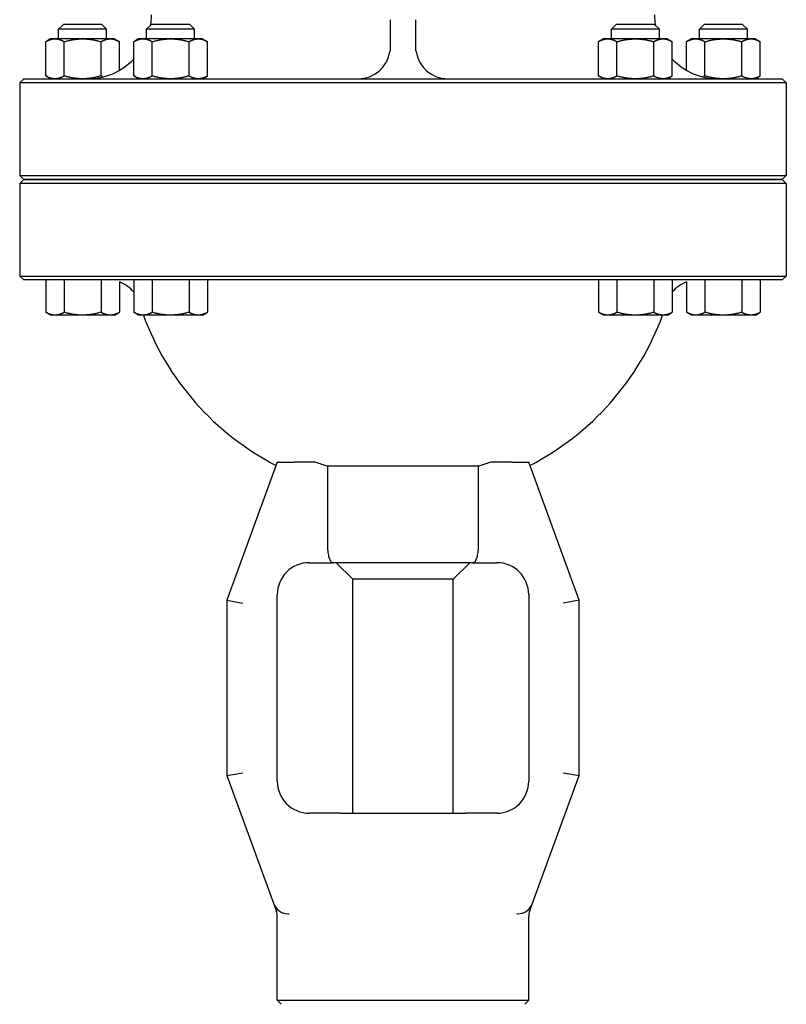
# Model space of a CAD drawing. Header units: inches. Extents: x 24 to 1128, y -69 to 748.
# Tile 604 of 656: x 596 to 602, y 670 to 678. Entities that reach past the tile are written whole.
import ezdxf

# ---------------------------------------------------------------- set-up
doc = ezdxf.new("R2010")
doc.units = ezdxf.units.IN
doc.header["$LTSCALE"] = 32
doc.header["$MEASUREMENT"] = 0
doc.layers.add('Visible (ANSI)', color=7, linetype='Continuous', lineweight=30)

msp = doc.modelspace()

# ---------------------------------------------------------------- linework, layer by layer
at = {"layer": 'Visible (ANSI)'}
for p, q in [((596.37251, 677.88113), (596.33526, 677.84388)), ((596.67301, 677.88113), (596.37251, 677.88113)), ((596.67301, 677.88113), (596.71026, 677.84388)), ((597.06149, 677.88113), (597.02424, 677.84388)), ((597.36199, 677.88113), (597.06149, 677.88113)), ((597.36199, 677.88113), (597.39924, 677.84388)), ((598.93063, 677.91853), (598.93063, 677.70593)), ((599.13063, 677.70593), (599.13063, 677.91853)), ((600.69928, 677.88113), (600.66203, 677.84388)), ((600.99978, 677.88113), (600.69928, 677.88113)), ((600.99978, 677.88113), (601.03703, 677.84388)), ((601.38826, 677.88113), (601.35101, 677.84388)), ((601.68876, 677.88113), (601.38826, 677.88113)), ((601.68876, 677.88113), (601.72601, 677.84388)), ((596.71026, 677.84388), (596.33526, 677.84388)), ((596.33526, 677.76843), (596.33526, 677.84388)), ((596.71026, 677.76843), (596.71026, 677.84388)), ((597.39924, 677.84388), (597.02424, 677.84388)), ((597.02424, 677.76843), (597.02424, 677.84388)), ((597.39924, 677.76843), (597.39924, 677.84388)), ((601.03703, 677.84388), (600.66203, 677.84388)), ((600.66203, 677.76843), (600.66203, 677.84388)), ((601.03703, 677.76843), (601.03703, 677.84388)), ((601.72601, 677.84388), (601.35101, 677.84388)), ((601.35101, 677.76843), (601.35101, 677.84388)), ((601.72601, 677.76843), (601.72601, 677.84388)), ((596.27276, 677.76843), (596.23408, 677.7461)), ((596.23408, 677.47826), (596.23408, 677.7461)), ((596.30625, 677.76843), (596.27276, 677.76843)), ((596.52276, 677.76843), (596.30625, 677.76843)), ((596.37842, 677.47826), (596.37842, 677.7461)), ((596.73927, 677.76843), (596.52276, 677.76843)), ((596.6671, 677.47826), (596.6671, 677.7461)), ((596.77276, 677.76843), (596.73927, 677.76843)), ((596.77276, 677.76843), (596.81143, 677.7461)), ((596.81143, 677.52252), (596.81143, 677.7461)), ((596.96174, 677.76843), (596.92306, 677.7461)), ((596.92306, 677.47826), (596.92306, 677.7461)), ((596.99523, 677.76843), (596.96174, 677.76843)), ((597.21174, 677.76843), (596.99523, 677.76843)), ((597.0674, 677.47826), (597.0674, 677.7461)), ((597.42824, 677.76843), (597.21174, 677.76843)), ((597.35607, 677.47826), (597.35607, 677.7461)), ((597.46174, 677.76843), (597.42824, 677.76843)), ((597.46174, 677.76843), (597.50041, 677.7461)), ((597.50041, 677.47826), (597.50041, 677.7461)), ((600.59953, 677.76843), (600.56086, 677.7461)), ((600.56086, 677.47826), (600.56086, 677.7461)), ((600.63302, 677.76843), (600.59953, 677.76843)), ((600.84953, 677.76843), (600.63302, 677.76843)), ((600.70519, 677.47826), (600.70519, 677.7461)), ((601.06604, 677.76843), (600.84953, 677.76843)), ((600.99387, 677.47826), (600.99387, 677.7461)), ((601.09953, 677.76843), (601.06604, 677.76843)), ((601.09953, 677.76843), (601.13821, 677.7461)), ((601.13821, 677.47826), (601.13821, 677.7461)), ((601.28851, 677.76843), (601.24983, 677.7461)), ((601.24983, 677.52252), (601.24983, 677.7461)), ((601.322, 677.76843), (601.28851, 677.76843)), ((601.53851, 677.76843), (601.322, 677.76843)), ((601.39417, 677.47826), (601.39417, 677.7461)), ((601.75501, 677.76843), (601.53851, 677.76843)), ((601.68284, 677.47826), (601.68284, 677.7461)), ((601.78851, 677.76843), (601.75501, 677.76843)), ((601.78851, 677.76843), (601.82718, 677.7461)), ((601.82718, 677.47826), (601.82718, 677.7461)), ((596.06188, 677.45593), (596.03063, 677.42468)), ((596.08843, 677.42468), (596.03063, 677.42468)), ((596.03063, 677.42468), (596.03063, 676.69978)), ((596.06188, 677.45593), (596.11952, 677.45593)), ((597.65312, 677.42468), (596.08843, 677.42468)), ((596.11952, 677.45593), (597.65598, 677.45593)), ((596.27276, 677.45593), (596.23408, 677.47826)), ((596.96174, 677.45593), (596.92306, 677.47826)), ((597.46174, 677.45593), (597.50041, 677.47826)), ((600.40814, 677.42468), (597.65312, 677.42468)), ((597.65598, 677.45593), (600.40528, 677.45593)), ((600.40528, 677.45593), (601.94175, 677.45593)), ((601.97284, 677.42468), (600.40814, 677.42468)), ((600.59953, 677.45593), (600.56086, 677.47826)), ((601.09953, 677.45593), (601.13821, 677.47826)), ((601.78851, 677.45593), (601.82718, 677.47826)), ((601.94175, 677.45593), (601.99938, 677.45593)), ((602.03063, 677.42468), (601.97284, 677.42468)), ((601.99938, 677.45593), (602.03063, 677.42468)), ((602.03063, 677.42468), (602.03063, 676.69978)), ((596.03063, 676.69978), (596.08843, 676.69978)), ((596.06188, 676.66853), (596.03063, 676.69978)), ((596.06188, 676.66853), (596.03063, 676.63728)), ((596.11952, 676.66853), (596.06188, 676.66853)), ((596.06188, 676.66853), (596.11952, 676.66853)), ((596.08843, 676.69978), (597.65312, 676.69978)), ((597.65598, 676.66853), (596.11952, 676.66853)), ((596.11952, 676.66853), (597.65598, 676.66853)), ((597.65312, 676.69978), (600.40814, 676.69978)), ((600.40528, 676.66853), (597.65598, 676.66853)), ((597.65598, 676.66853), (600.40528, 676.66853)), ((601.94175, 676.66853), (600.40528, 676.66853)), ((600.40528, 676.66853), (601.94175, 676.66853)), ((600.40814, 676.69978), (601.97284, 676.69978)), ((601.99938, 676.66853), (601.94175, 676.66853)), ((601.94175, 676.66853), (601.99938, 676.66853)), ((601.97284, 676.69978), (602.03063, 676.69978)), ((601.99938, 676.66853), (602.03063, 676.69978)), ((601.99938, 676.66853), (602.03063, 676.63728)), ((596.08843, 676.63728), (596.03063, 676.63728)), ((596.03063, 676.63728), (596.03063, 675.91238)), ((597.65312, 676.63728), (596.08843, 676.63728)), ((600.40814, 676.63728), (597.65312, 676.63728)), ((601.97284, 676.63728), (600.40814, 676.63728)), ((602.03063, 676.63728), (601.97284, 676.63728)), ((602.03063, 676.63728), (602.03063, 675.91238)), ((596.03063, 675.91238), (596.08843, 675.91238)), ((596.06188, 675.88113), (596.03063, 675.91238)), ((596.11952, 675.88113), (596.06188, 675.88113)), ((596.08843, 675.91238), (597.65312, 675.91238)), ((597.65598, 675.88113), (596.11952, 675.88113)), ((596.23408, 675.88113), (596.23408, 675.62846)), ((596.37842, 675.88113), (596.37842, 675.62846)), ((596.6671, 675.88113), (596.6671, 675.62846)), ((596.92306, 675.88113), (596.92306, 675.62846)), ((597.0674, 675.88113), (597.0674, 675.62846)), ((597.35607, 675.88113), (597.35607, 675.62846)), ((597.50041, 675.88113), (597.50041, 675.62846)), ((597.65312, 675.91238), (600.40814, 675.91238)), ((600.40528, 675.88113), (597.65598, 675.88113)), ((601.94175, 675.88113), (600.40528, 675.88113)), ((600.40814, 675.91238), (601.97284, 675.91238)), ((600.56086, 675.88113), (600.56086, 675.62846)), ((600.70519, 675.88113), (600.70519, 675.62846)), ((600.99387, 675.88113), (600.99387, 675.62846)), ((601.13821, 675.88113), (601.13821, 675.62846)), ((601.39417, 675.88113), (601.39417, 675.62846)), ((601.68284, 675.88113), (601.68284, 675.62846)), ((601.82718, 675.88113), (601.82718, 675.62846)), ((601.99938, 675.88113), (601.94175, 675.88113)), ((601.97284, 675.91238), (602.03063, 675.91238)), ((601.99938, 675.88113), (602.03063, 675.91238)), ((596.81143, 675.86602), (596.81143, 675.62846)), ((601.24983, 675.86602), (601.24983, 675.62846)), ((596.27276, 675.60613), (596.23408, 675.62846)), ((596.30625, 675.60613), (596.27276, 675.60613)), ((596.52276, 675.60613), (596.30625, 675.60613)), ((596.73927, 675.60613), (596.52276, 675.60613)), ((596.77276, 675.60613), (596.73927, 675.60613)), ((596.77276, 675.60613), (596.81143, 675.62846)), ((596.96174, 675.60613), (596.92306, 675.62846)), ((596.99523, 675.60613), (596.96174, 675.60613)), ((597.21174, 675.60613), (596.99523, 675.60613)), ((597.42824, 675.60613), (597.21174, 675.60613)), ((597.46174, 675.60613), (597.42824, 675.60613)), ((597.46174, 675.60613), (597.50041, 675.62846)), ((600.59953, 675.60613), (600.56086, 675.62846)), ((600.63302, 675.60613), (600.59953, 675.60613)), ((600.84953, 675.60613), (600.63302, 675.60613)), ((601.06604, 675.60613), (600.84953, 675.60613)), ((601.09953, 675.60613), (601.06604, 675.60613)), ((601.09953, 675.60613), (601.13821, 675.62846)), ((601.28851, 675.60613), (601.24983, 675.62846)), ((601.322, 675.60613), (601.28851, 675.60613)), ((601.53851, 675.60613), (601.322, 675.60613)), ((601.75501, 675.60613), (601.53851, 675.60613)), ((601.78851, 675.60613), (601.75501, 675.60613)), ((601.78851, 675.60613), (601.82718, 675.62846)), ((598.04638, 674.45593), (597.65268, 673.37425)), ((598.04638, 674.45593), (598.1794, 674.45593)), ((598.34673, 674.45593), (598.1794, 674.45593)), ((598.44008, 674.42484), (598.44008, 673.79353)), ((599.62118, 674.42484), (598.44008, 674.42484)), ((599.62118, 673.79353), (599.62118, 674.42484)), ((599.88186, 674.45593), (599.71454, 674.45593)), ((599.88186, 674.45593), (600.01488, 674.45593)), ((600.40859, 673.37425), (600.01488, 674.45593)), ((598.29638, 673.66853), (598.48333, 673.66853)), ((599.57793, 673.66853), (598.48333, 673.66853)), ((598.63693, 673.53924), (598.50764, 673.66853)), ((599.42433, 673.53924), (599.55362, 673.66853)), ((599.57793, 673.66853), (599.76488, 673.66853)), ((599.42433, 673.53924), (598.63693, 673.53924)), ((598.63693, 671.7079), (598.63693, 673.53924)), ((599.42433, 671.7079), (599.42433, 673.53924)), ((598.04638, 671.9579), (598.04638, 673.41853)), ((600.01488, 673.41853), (600.01488, 671.9579)), ((597.65268, 673.37425), (597.77768, 673.35221)), ((597.65268, 673.37425), (597.65268, 672.00218)), ((600.40859, 673.37425), (600.28359, 673.35221)), ((600.40859, 672.00218), (600.40859, 673.37425)), ((597.65268, 672.00218), (597.77768, 672.02422)), ((600.28359, 672.02422), (600.40859, 672.00218)), ((597.65268, 672.00218), (598.01645, 671.00275)), ((600.04482, 671.00275), (600.40859, 672.00218)), ((598.39979, 671.7079), (598.29638, 671.7079)), ((598.54197, 671.7079), (598.39979, 671.7079)), ((598.54197, 671.7079), (599.5193, 671.7079)), ((599.66148, 671.7079), (599.5193, 671.7079)), ((599.76488, 671.7079), (599.66148, 671.7079)), ((598.01645, 671.00275), (598.04006, 670.93786)), ((600.0212, 670.93786), (600.04482, 671.00275)), ((598.04638, 670.24309), (598.04638, 670.89846)), ((598.13391, 670.9205), (598.14088, 670.9205)), ((599.92039, 670.9205), (599.92736, 670.9205)), ((600.01488, 670.24309), (600.01488, 670.89846)), ((598.04638, 670.24309), (600.01488, 670.24309)), ((598.07763, 670.21184), (598.04638, 670.24309)), ((599.98363, 670.21184), (600.01488, 670.24309))]:
    msp.add_line(p, q, dxfattribs=at)
for centre, radius, start, end in [((596.56213, 677.95593), 0.5, 350.709763, 0), ((601.49914, 677.95593), 0.5, 180, 189.290237), ((598.68063, 677.70593), 0.25, 270, 351.395888), ((599.38063, 677.70593), 0.25, 188.604112, 270), ((596.56213, 677.95593), 0.5, 270, 316.208453), ((601.49914, 677.95593), 0.5, 223.791547, 270), ((596.72585, 675.63113), 0.25, 37.923408, 69.98119), ((601.33541, 675.63113), 0.25, 110.01881, 142.076592), ((599.03063, 676.35357), 2.16535, 200.192895, 242.680684), ((599.03063, 676.35357), 2.16535, 297.319316, 339.807105), ((599.03063, 676.35357), 2.01712, 250.180879, 252.976134), ((599.03063, 676.35357), 2.01712, 287.023866, 289.819121), ((598.29638, 673.41853), 0.25, 90, 180), ((599.76488, 673.41853), 0.25, 0, 90), ((598.29638, 671.9579), 0.25, 180, 270), ((599.76488, 671.9579), 0.25, 270, 0), ((598.13391, 671.0455), 0.125, 200, 270), ((599.92736, 671.0455), 0.125, 270, 340), ((597.92138, 670.89846), 0.125, 0, 20), ((600.13988, 670.89846), 0.125, 160, 180)]:
    msp.add_arc(centre, radius, start, end, dxfattribs=at)
for points, weights in [([(596.23408, 677.7461), (596.27276, 677.76843), (596.30625, 677.76843)], [1.01001874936, 1.04314139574, 1]), ([(596.30625, 677.76843), (596.33975, 677.76843), (596.37842, 677.7461)], [1, 1.04314139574, 1.01001874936]), ([(596.37842, 677.7461), (596.45577, 677.76843), (596.52276, 677.76843)], [1.01001874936, 1.04314139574, 1]), ([(596.52276, 677.76843), (596.58975, 677.76843), (596.6671, 677.7461)], [1, 1.04314139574, 1.01001874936]), ([(596.6671, 677.7461), (596.70577, 677.76843), (596.73927, 677.76843)], [1.01001874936, 1.04314139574, 1]), ([(596.73927, 677.76843), (596.77276, 677.76843), (596.81143, 677.7461)], [1, 1.04314139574, 1.01001874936]), ([(596.92306, 677.7461), (596.96174, 677.76843), (596.99523, 677.76843)], [1.01001874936, 1.04314139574, 1]), ([(596.99523, 677.76843), (597.02872, 677.76843), (597.0674, 677.7461)], [1, 1.04314139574, 1.01001874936]), ([(597.0674, 677.7461), (597.14475, 677.76843), (597.21174, 677.76843)], [1.01001874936, 1.04314139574, 1]), ([(597.21174, 677.76843), (597.27872, 677.76843), (597.35607, 677.7461)], [1, 1.04314139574, 1.01001874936]), ([(597.35607, 677.7461), (597.39475, 677.76843), (597.42824, 677.76843)], [1.01001874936, 1.04314139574, 1]), ([(597.42824, 677.76843), (597.46174, 677.76843), (597.50041, 677.7461)], [1, 1.04314139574, 1.01001874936]), ([(600.56086, 677.7461), (600.59953, 677.76843), (600.63302, 677.76843)], [1.01001874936, 1.04314139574, 1]), ([(600.63302, 677.76843), (600.66652, 677.76843), (600.70519, 677.7461)], [1, 1.04314139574, 1.01001874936]), ([(600.70519, 677.7461), (600.78254, 677.76843), (600.84953, 677.76843)], [1.01001874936, 1.04314139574, 1]), ([(600.84953, 677.76843), (600.91652, 677.76843), (600.99387, 677.7461)], [1, 1.04314139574, 1.01001874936]), ([(600.99387, 677.7461), (601.03254, 677.76843), (601.06604, 677.76843)], [1.01001874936, 1.04314139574, 1]), ([(601.06604, 677.76843), (601.09953, 677.76843), (601.13821, 677.7461)], [1, 1.04314139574, 1.01001874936]), ([(601.24983, 677.7461), (601.28851, 677.76843), (601.322, 677.76843)], [1.01001874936, 1.04314139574, 1]), ([(601.322, 677.76843), (601.35549, 677.76843), (601.39417, 677.7461)], [1, 1.04314139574, 1.01001874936]), ([(601.39417, 677.7461), (601.47152, 677.76843), (601.53851, 677.76843)], [1.01001874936, 1.04314139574, 1]), ([(601.53851, 677.76843), (601.60549, 677.76843), (601.68284, 677.7461)], [1, 1.04314139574, 1.01001874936]), ([(601.68284, 677.7461), (601.72152, 677.76843), (601.75501, 677.76843)], [1.01001874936, 1.04314139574, 1]), ([(601.75501, 677.76843), (601.78851, 677.76843), (601.82718, 677.7461)], [1, 1.04314139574, 1.01001874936]), ([(596.30625, 677.45593), (596.27276, 677.45593), (596.23408, 677.47826)], [1, 1.04314139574, 1.01001874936]), ([(596.37842, 677.47826), (596.33975, 677.45593), (596.30625, 677.45593)], [1.01001874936, 1.04314139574, 1]), ([(596.52276, 677.45593), (596.45577, 677.45593), (596.37842, 677.47826)], [1, 1.04314139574, 1.01001874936]), ([(596.6671, 677.47826), (596.58975, 677.45593), (596.52276, 677.45593)], [1.01001874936, 1.04314139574, 1]), ([(596.68179, 677.47046), (596.67462, 677.47392), (596.6671, 677.47826)], [1.01983175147, 1.01629387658, 1.01001874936]), ([(596.99523, 677.45593), (596.96174, 677.45593), (596.92306, 677.47826)], [1, 1.04314139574, 1.01001874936]), ([(597.0674, 677.47826), (597.02872, 677.45593), (596.99523, 677.45593)], [1.01001874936, 1.04314139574, 1]), ([(597.21174, 677.45593), (597.14475, 677.45593), (597.0674, 677.47826)], [1, 1.04314139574, 1.01001874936]), ([(597.35607, 677.47826), (597.27872, 677.45593), (597.21174, 677.45593)], [1.01001874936, 1.04314139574, 1]), ([(597.42824, 677.45593), (597.39475, 677.45593), (597.35607, 677.47826)], [1, 1.04314139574, 1.01001874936]), ([(597.50041, 677.47826), (597.46174, 677.45593), (597.42824, 677.45593)], [1.01001874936, 1.04314139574, 1]), ([(600.63302, 677.45593), (600.59953, 677.45593), (600.56086, 677.47826)], [1, 1.04314139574, 1.01001874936]), ([(600.70519, 677.47826), (600.66652, 677.45593), (600.63302, 677.45593)], [1.01001874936, 1.04314139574, 1]), ([(600.84953, 677.45593), (600.78254, 677.45593), (600.70519, 677.47826)], [1, 1.04314139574, 1.01001874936]), ([(600.99387, 677.47826), (600.91652, 677.45593), (600.84953, 677.45593)], [1.01001874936, 1.04314139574, 1]), ([(601.06604, 677.45593), (601.03254, 677.45593), (600.99387, 677.47826)], [1, 1.04314139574, 1.01001874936]), ([(601.13821, 677.47826), (601.09953, 677.45593), (601.06604, 677.45593)], [1.01001874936, 1.04314139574, 1]), ([(601.39417, 677.47826), (601.38665, 677.47392), (601.37948, 677.47046)], [1.01001874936, 1.01629387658, 1.01983175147]), ([(601.53851, 677.45593), (601.47152, 677.45593), (601.39417, 677.47826)], [1, 1.04314139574, 1.01001874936]), ([(601.68284, 677.47826), (601.60549, 677.45593), (601.53851, 677.45593)], [1.01001874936, 1.04314139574, 1]), ([(601.75501, 677.45593), (601.72152, 677.45593), (601.68284, 677.47826)], [1, 1.04314139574, 1.01001874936]), ([(601.82718, 677.47826), (601.78851, 677.45593), (601.75501, 677.45593)], [1.01001874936, 1.04314139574, 1]), ([(596.30625, 675.60613), (596.27276, 675.60613), (596.23408, 675.62846)], [1, 1.04314139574, 1.01001874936]), ([(596.37842, 675.62846), (596.33975, 675.60613), (596.30625, 675.60613)], [1.01001874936, 1.04314139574, 1]), ([(596.52276, 675.60613), (596.45577, 675.60613), (596.37842, 675.62846)], [1, 1.04314139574, 1.01001874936]), ([(596.6671, 675.62846), (596.58975, 675.60613), (596.52276, 675.60613)], [1.01001874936, 1.04314139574, 1]), ([(596.73927, 675.60613), (596.70577, 675.60613), (596.6671, 675.62846)], [1, 1.04314139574, 1.01001874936]), ([(596.81143, 675.62846), (596.77276, 675.60613), (596.73927, 675.60613)], [1.01001874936, 1.04314139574, 1]), ([(596.99523, 675.60613), (596.96174, 675.60613), (596.92306, 675.62846)], [1, 1.04314139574, 1.01001874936]), ([(597.0674, 675.62846), (597.02872, 675.60613), (596.99523, 675.60613)], [1.01001874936, 1.04314139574, 1]), ([(597.21174, 675.60613), (597.14475, 675.60613), (597.0674, 675.62846)], [1, 1.04314139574, 1.01001874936]), ([(597.35607, 675.62846), (597.27872, 675.60613), (597.21174, 675.60613)], [1.01001874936, 1.04314139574, 1]), ([(597.42824, 675.60613), (597.39475, 675.60613), (597.35607, 675.62846)], [1, 1.04314139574, 1.01001874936]), ([(597.50041, 675.62846), (597.46174, 675.60613), (597.42824, 675.60613)], [1.01001874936, 1.04314139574, 1]), ([(600.63302, 675.60613), (600.59953, 675.60613), (600.56086, 675.62846)], [1, 1.04314139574, 1.01001874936]), ([(600.70519, 675.62846), (600.66652, 675.60613), (600.63302, 675.60613)], [1.01001874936, 1.04314139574, 1]), ([(600.84953, 675.60613), (600.78254, 675.60613), (600.70519, 675.62846)], [1, 1.04314139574, 1.01001874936]), ([(600.99387, 675.62846), (600.91652, 675.60613), (600.84953, 675.60613)], [1.01001874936, 1.04314139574, 1]), ([(601.06604, 675.60613), (601.03254, 675.60613), (600.99387, 675.62846)], [1, 1.04314139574, 1.01001874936]), ([(601.13821, 675.62846), (601.09953, 675.60613), (601.06604, 675.60613)], [1.01001874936, 1.04314139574, 1]), ([(601.322, 675.60613), (601.28851, 675.60613), (601.24983, 675.62846)], [1, 1.04314139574, 1.01001874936]), ([(601.39417, 675.62846), (601.35549, 675.60613), (601.322, 675.60613)], [1.01001874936, 1.04314139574, 1]), ([(601.53851, 675.60613), (601.47152, 675.60613), (601.39417, 675.62846)], [1, 1.04314139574, 1.01001874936]), ([(601.68284, 675.62846), (601.60549, 675.60613), (601.53851, 675.60613)], [1.01001874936, 1.04314139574, 1]), ([(601.75501, 675.60613), (601.72152, 675.60613), (601.68284, 675.62846)], [1, 1.04314139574, 1.01001874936]), ([(601.82718, 675.62846), (601.78851, 675.60613), (601.75501, 675.60613)], [1.01001874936, 1.04314139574, 1])]:
    msp.add_rational_spline(points, weights, degree=2, dxfattribs=at)
for points in [[(598.93063, 677.70593), (598.93058, 677.69363), (598.92967, 677.68103), (598.92782, 677.66853)], [(599.13345, 677.66853), (599.13159, 677.68103), (599.1307, 677.69363), (599.13063, 677.70593)]]:
    msp.add_open_spline(points, degree=3, dxfattribs=at)
for points, knots in [([(598.44008, 673.79353), (598.44008, 673.77804), (598.44104, 673.76274), (598.44481, 673.73368), (598.44762, 673.72031), (598.45495, 673.69687), (598.45947, 673.68726), (598.46739, 673.67653), (598.47042, 673.67357), (598.47671, 673.66957), (598.47995, 673.66855), (598.48326, 673.66853), (598.48329, 673.66853), (598.48333, 673.66853)], [-0.51447823, -0.51447823, -0.51447823, -0.51447823, -0.39620285, -0.39620285, -0.27486586, -0.27486586, -0.14690316, -0.14690316, -0.07369055, -0.07369055, 0, 0, 0.00085806, 0.00085806, 0.00085806, 0.00085806]), ([(599.57793, 673.66853), (599.57797, 673.66853), (599.57801, 673.66853), (599.58132, 673.66855), (599.58456, 673.66957), (599.59084, 673.67357), (599.59388, 673.67653), (599.6018, 673.68726), (599.60632, 673.69687), (599.61364, 673.72031), (599.61646, 673.73368), (599.62023, 673.76274), (599.62118, 673.77804), (599.62118, 673.79353)], [-1.02981453, -1.02981453, -1.02981453, -1.02981453, -1.02895646, -1.02895646, -0.95526591, -0.95526591, -0.8820533, -0.8820533, -0.7540906, -0.7540906, -0.63275361, -0.63275361, -0.51447823, -0.51447823, -0.51447823, -0.51447823])]:
    msp.add_open_spline(points, degree=3, knots=knots, dxfattribs=at)

doc.saveas('drawing.dxf')
